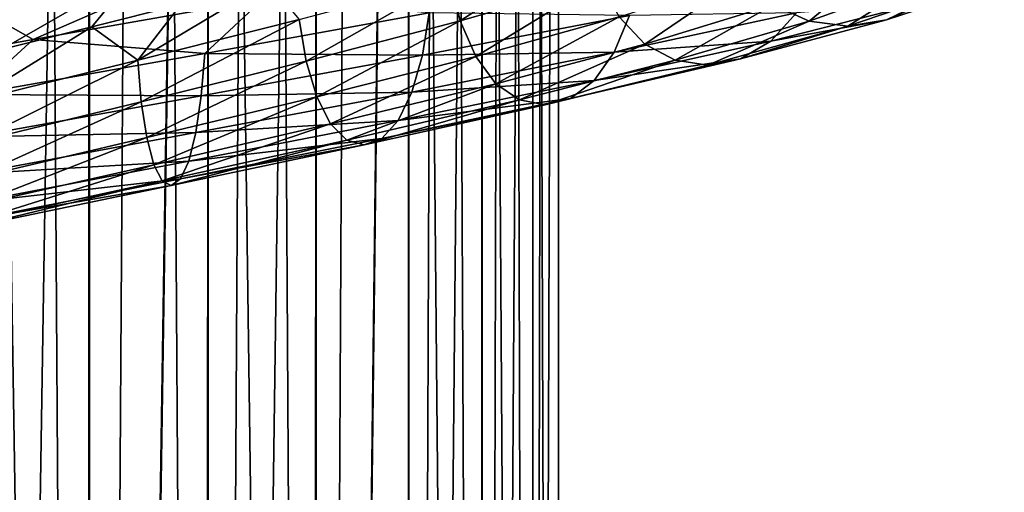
# Model space of a CAD drawing. Header units: metres. Extents: x -109 to 109, y -917 to 389.
# Tile 349 of 656: x 0.77 to 14.81, y -633.51 to -626.76. Entities that reach past the tile are written whole.
import ezdxf

# ---------------------------------------------------------------- set-up
doc = ezdxf.new("R2010")
doc.units = ezdxf.units.M
doc.layers.add('solid_24503124_XXX_01_SW0001', color=7, linetype='CONTINUOUS')
doc.layers.add('solid_24503124_XXX_01_SW0001_01', color=7, linetype='CONTINUOUS')

msp = doc.modelspace()

# ---------------------------------------------------------------- linework, layer by layer
at = {"layer": 'solid_24503124_XXX_01_SW0001'}
for points in [[(1.767249, -701, -391.68576), (1.767193, -437, -391.68573), (0, -437, -391.5)], [(0, -701, -391.5), (1.767249, -701, -391.68576), (0, -437, -391.5)], [(1.767193, -589, -8.314267), (0, -701, -8.5), (0, -589, -8.5)], [(1.767193, -589, -8.314267), (1.744606, -701, -8.319036), (0, -701, -8.5)]]:
    msp.add_3dface(points, dxfattribs=at)
at = {"layer": 'solid_24503124_XXX_01_SW0001_01'}
for points in [[(0, -701, -408.5), (0, -437, -408.5), (1.767193, -437, -408.31427)], [(1.767249, -701, -408.31424), (0, -701, -408.5), (1.767193, -437, -408.31427)], [(3.457262, -701, -392.234863), (3.457402, -437, -392.234924), (1.767193, -437, -391.68573)], [(1.767249, -701, -391.68576), (3.457262, -701, -392.234863), (1.767193, -437, -391.68573)], [(1.767249, -701, -408.31424), (1.767193, -437, -408.31427), (3.457402, -437, -407.765076)], [(3.457262, -701, -407.765137), (1.767249, -701, -408.31424), (3.457402, -437, -407.765076)], [(3.457262, -701, -392.234863), (4.996175, -701, -393.123352), (3.457402, -437, -392.234924)], [(3.457262, -701, -407.765137), (3.457402, -437, -407.765076), (4.996158, -437, -406.876648)], [(4.996175, -701, -406.876648), (3.457262, -701, -407.765137), (4.996158, -437, -406.876648)], [(4.996175, -701, -393.123352), (4.996158, -437, -393.123352), (3.457402, -437, -392.234924)], [(4.996175, -701, -393.123352), (6.316738, -437, -394.312408), (4.996158, -437, -393.123352)], [(4.996175, -701, -406.876648), (4.996158, -437, -406.876648), (6.316738, -437, -405.687592)], [(4.996175, -701, -393.123352), (6.316731, -701, -394.312378), (6.316738, -437, -394.312408)], [(6.316731, -701, -405.687622), (4.996175, -701, -406.876648), (6.316738, -437, -405.687592)], [(6.316731, -701, -394.312378), (7.361216, -701, -395.75), (6.316738, -437, -394.312408)], [(6.316731, -701, -405.687622), (6.316738, -437, -405.687592), (7.361266, -437, -404.249908)], [(7.361216, -701, -404.25), (6.316731, -701, -405.687622), (7.361266, -437, -404.249908)], [(7.361216, -701, -395.75), (7.361266, -437, -395.750092), (6.316738, -437, -394.312408)], [(7.361216, -701, -395.75), (8.083981, -701, -397.373352), (7.361266, -437, -395.750092)], [(7.361216, -701, -404.25), (7.361266, -437, -404.249908), (8.083978, -437, -402.626648)], [(8.083981, -701, -402.626648), (7.361216, -701, -404.25), (8.083978, -437, -402.626648)], [(8.083981, -701, -397.373352), (8.083978, -437, -397.373352), (7.361266, -437, -395.750092)], [(8.083981, -701, -397.373352), (8.453425, -437, -399.111481), (8.083978, -437, -397.373352)], [(8.083981, -701, -402.626648), (8.083978, -437, -402.626648), (8.453425, -437, -400.888519)], [(8.083981, -701, -397.373352), (8.453436, -701, -399.111511), (8.453425, -437, -399.111481)], [(8.453436, -701, -400.888489), (8.083981, -701, -402.626648), (8.453425, -437, -400.888519)], [(8.453436, -701, -400.888489), (8.453425, -437, -400.888519), (8.453425, -437, -399.111481)], [(8.453436, -701, -399.111511), (8.453436, -701, -400.888489), (8.453425, -437, -399.111481)], [(0, -589, 8.5), (0, -701, 8.5), (1.767249, -701, 8.314255)], [(1.767193, -589, 8.314267), (0, -589, 8.5), (1.767249, -701, 8.314255)], [(3.457402, -589, -7.765069), (3.437735, -701, -7.773801), (1.744606, -701, -8.319036)], [(1.767193, -589, -8.314267), (3.457402, -589, -7.765069), (1.744606, -701, -8.319036)], [(3.457402, -589, 7.765069), (1.767193, -589, 8.314267), (1.767249, -701, 8.314255)], [(3.457402, -589, 7.765069), (1.767249, -701, 8.314255), (3.458888, -701, 7.764412)], [(3.457402, -589, -7.765069), (4.980319, -701, -6.888136), (3.437735, -701, -7.773801)], [(3.457402, -589, -7.765069), (4.996158, -589, -6.876657), (4.980319, -701, -6.888136)], [(4.996158, -589, 6.876657), (3.457402, -589, 7.765069), (3.458888, -701, 7.764412)], [(4.996158, -589, 6.876657), (3.458888, -701, 7.764412), (4.999055, -701, 6.874551)], [(6.316738, -589, -5.687599), (6.304805, -701, -5.700828), (4.980319, -701, -6.888136)], [(4.996158, -589, -6.876657), (6.316738, -589, -5.687599), (4.980319, -701, -6.888136)], [(6.316738, -589, 5.687599), (4.996158, -589, 6.876657), (4.999055, -701, 6.874551)], [(6.316738, -589, 5.687599), (4.999055, -701, 6.874551), (6.320303, -701, 5.68364)], [(6.316738, -589, -5.687599), (7.353192, -701, -4.263868), (6.304805, -701, -5.700828)], [(6.316738, -589, -5.687599), (7.361266, -589, -4.249895), (7.353192, -701, -4.263868)], [(7.361266, -589, 4.249895), (6.316738, -589, 5.687599), (6.320303, -701, 5.68364)], [(7.361266, -589, 4.249895), (6.320303, -701, 5.68364), (7.364774, -701, 4.243832)], [(7.361266, -589, -4.249895), (8.079568, -701, -2.640186), (7.353192, -701, -4.263868)], [(7.361266, -589, -4.249895), (8.083978, -589, -2.626658), (8.079568, -701, -2.640186)], [(8.083978, -589, 2.626658), (7.361266, -589, 4.249895), (7.364774, -701, 4.243832)], [(8.083978, -589, 2.626658), (7.364774, -701, 4.243832), (8.086726, -701, 2.618177)], [(8.083978, -589, -2.626658), (8.452125, -701, -0.900884), (8.079568, -701, -2.640186)], [(8.083978, -589, -2.626658), (8.453425, -589, -0.888516), (8.452125, -701, -0.900884)], [(8.453425, -589, 0.888516), (8.083978, -589, 2.626658), (8.086726, -701, 2.618177)], [(8.453425, -589, 0.888516), (8.086726, -701, 2.618177), (8.454546, -701, 0.877868)], [(8.453425, -589, -0.888516), (8.454546, -701, 0.877868), (8.452125, -701, -0.900884)], [(8.453425, -589, -0.888516), (8.453425, -589, 0.888516), (8.454546, -701, 0.877868)], [(7.052305, -626.777954, 12.880116), (6.910198, -626.183655, 12.62886), (8.852319, -625.614258, 11.230029)], [(9.034366, -626.209045, 11.452731), (7.052305, -626.777954, 12.880116), (8.852319, -625.614258, 11.230029)], [(3.410485, -625.974304, 19.505117), (0.106037, -626.5625, 19.825006), (0.962111, -627.047302, 19.907988)], [(3.410485, -625.974304, 19.505117), (0.962111, -627.047302, 19.907988), (4.242698, -626.466003, 19.443394)], [(12.022379, -626.783203, 10.771775), (11.509712, -626.54895, 10.347839), (12.981468, -625.993042, 8.179885)], [(13.55969, -626.228943, 8.507718), (12.022379, -626.783203, 10.771775), (12.981468, -625.993042, 8.179885)], [(2.453394, -626.071594, 14.288979), (0.510318, -627.186401, 14.424685), (0.07628, -626.661316, 14.522005)], [(2.453394, -626.071594, 14.288979), (1.79972, -626.864563, 14.308302), (0.510318, -627.186401, 14.424685)], [(2.453394, -626.071594, 14.288979), (3.070815, -626.545349, 14.069899), (1.79972, -626.864563, 14.308302)], [(4.852935, -627.35321, 13.939883), (4.755146, -626.759277, 13.667482), (6.910198, -626.183655, 12.62886)], [(7.052305, -626.777954, 12.880116), (4.852935, -627.35321, 13.939883), (6.910198, -626.183655, 12.62886)], [(9.684266, -627.109985, 12.22643), (9.317292, -626.721008, 11.791642), (11.073565, -626.158752, 9.983846)], [(11.509712, -626.54895, 10.347839), (9.684266, -627.109985, 12.22643), (11.073565, -626.158752, 9.983846)], [(2.453742, -627.341797, 14.313044), (3.070815, -626.545349, 14.069899), (4.311438, -626.228699, 13.711131)], [(4.755146, -626.759277, 13.667482), (2.453742, -627.341797, 14.313044), (4.311438, -626.228699, 13.711131)], [(7.27316, -627.289063, 13.263404), (7.052305, -626.777954, 12.880116), (9.034366, -626.209045, 11.452731)], [(9.317292, -626.721008, 11.791642), (7.27316, -627.289063, 13.263404), (9.034366, -626.209045, 11.452731)], [(12.574859, -626.855286, 11.225486), (12.022379, -626.783203, 10.771775), (13.55969, -626.228943, 8.507718)], [(14.182816, -626.302795, 8.857862), (12.574859, -626.855286, 11.225486), (13.55969, -626.228943, 8.507718)], [(13.127137, -626.765808, 11.676213), (12.574859, -626.855286, 11.225486), (14.182816, -626.302795, 8.857862)], [(14.805715, -626.215149, 9.205059), (13.127137, -626.765808, 11.676213), (14.182816, -626.302795, 8.857862)], [(13.639205, -626.51532, 12.091198), (13.127137, -626.765808, 11.676213), (14.805715, -626.215149, 9.205059)], [(4.242698, -626.466003, 19.443394), (0.962111, -627.047302, 19.907988), (3.410832, -627.244507, 19.529182)], [(4.242698, -626.466003, 19.443394), (3.410832, -627.244507, 19.529182), (6.609907, -626.666321, 18.635859)], [(0.106037, -626.5625, 19.825006), (-2.34993, -627.63916, 19.797989), (0.962111, -627.047302, 19.907988)], [(2.453742, -627.341797, 14.313044), (1.79972, -626.864563, 14.308302), (3.070815, -626.545349, 14.069899)], [(10.115624, -627.342712, 12.733582), (9.684266, -627.109985, 12.22643), (11.509712, -626.54895, 10.347839)], [(12.022379, -626.783203, 10.771775), (10.115624, -627.342712, 12.733582), (11.509712, -626.54895, 10.347839)], [(13.639205, -626.51532, 12.091198), (11.476021, -627.070251, 14.315443), (13.127137, -626.765808, 11.676213)], [(11.842238, -626.664978, 14.735485), (11.476021, -627.070251, 14.315443), (13.639205, -626.51532, 12.091198)], [(6.609907, -626.666321, 18.635859), (3.410832, -627.244507, 19.529182), (6.512705, -627.269958, 18.385933)], [(6.609907, -626.666321, 18.635859), (6.512705, -627.269958, 18.385933), (9.46429, -626.700928, 16.967255)], [(9.46429, -626.700928, 16.967255), (6.512705, -627.269958, 18.385933), (9.244156, -627.226135, 16.603281)], [(7.559624, -627.677063, 13.755751), (7.27316, -627.289063, 13.263404), (9.317292, -626.721008, 11.791642)], [(9.684266, -627.109985, 12.22643), (7.559624, -627.677063, 13.755751), (9.317292, -626.721008, 11.791642)], [(11.842238, -626.664978, 14.735485), (9.244156, -627.226135, 16.603281), (11.476021, -627.070251, 14.315443)], [(9.46429, -626.700928, 16.967255), (9.244156, -627.226135, 16.603281), (11.842238, -626.664978, 14.735485)], [(0.076291, -627.931519, 14.546102), (0.510318, -627.186401, 14.424685), (1.79972, -626.864563, 14.308302)], [(2.453742, -627.341797, 14.313044), (0.076291, -627.931519, 14.546102), (1.79972, -626.864563, 14.308302)], [(2.504203, -627.935486, 14.598508), (2.453742, -627.341797, 14.313044), (4.755146, -626.759277, 13.667482)], [(4.852935, -627.35321, 13.939883), (2.504203, -627.935486, 14.598508), (4.755146, -626.759277, 13.667482)], [(5.004913, -627.86377, 14.356034), (4.852935, -627.35321, 13.939883), (7.052305, -626.777954, 12.880116)], [(7.27316, -627.289063, 13.263404), (5.004913, -627.86377, 14.356034), (7.052305, -626.777954, 12.880116)], [(10.58048, -627.413208, 13.276969), (10.115624, -627.342712, 12.733582), (12.022379, -626.783203, 10.771775)], [(12.574859, -626.855286, 11.225486), (10.58048, -627.413208, 13.276969), (12.022379, -626.783203, 10.771775)], [(11.045168, -627.322205, 13.817341), (10.58048, -627.413208, 13.276969), (12.574859, -626.855286, 11.225486)], [(13.127137, -626.765808, 11.676213), (11.045168, -627.322205, 13.817341), (12.574859, -626.855286, 11.225486)], [(11.476021, -627.070251, 14.315443), (11.045168, -627.322205, 13.817341), (13.127137, -626.765808, 11.676213)], [(0.962111, -627.047302, 19.907988), (-2.34993, -627.63916, 19.797989), (0.106048, -627.832703, 19.849102)], [(0.962111, -627.047302, 19.907988), (0.106048, -627.832703, 19.849102), (3.410832, -627.244507, 19.529182)], [(7.896346, -627.90863, 14.33056), (7.559624, -627.677063, 13.755751), (9.684266, -627.109985, 12.22643)], [(10.115624, -627.342712, 12.733582), (7.896346, -627.90863, 14.33056), (9.684266, -627.109985, 12.22643)], [(11.476021, -627.070251, 14.315443), (8.958282, -627.632446, 16.125797), (11.045168, -627.322205, 13.817341)], [(9.244156, -627.226135, 16.603281), (8.958282, -627.632446, 16.125797), (11.476021, -627.070251, 14.315443)], [(3.410832, -627.244507, 19.529182), (0.106048, -627.832703, 19.849102), (3.360674, -627.848389, 19.266273)], [(3.410832, -627.244507, 19.529182), (3.360674, -627.848389, 19.266273), (6.512705, -627.269958, 18.385933)], [(6.512705, -627.269958, 18.385933), (3.360674, -627.848389, 19.266273), (6.361223, -627.795715, 17.989202)], [(5.202038, -628.250977, 14.891008), (5.004913, -627.86377, 14.356034), (7.27316, -627.289063, 13.263404)], [(7.559624, -627.677063, 13.755751), (5.202038, -628.250977, 14.891008), (7.27316, -627.289063, 13.263404)], [(9.244156, -627.226135, 16.603281), (6.361223, -627.795715, 17.989202), (8.958282, -627.632446, 16.125797)], [(6.512705, -627.269958, 18.385933), (6.361223, -627.795715, 17.989202), (9.244156, -627.226135, 16.603281)], [(0.07786, -628.525146, 14.836145), (0.076291, -627.931519, 14.546102), (2.453742, -627.341797, 14.313044)], [(2.504203, -627.935486, 14.598508), (0.07786, -628.525146, 14.836145), (2.453742, -627.341797, 14.313044)], [(2.582626, -628.44574, 15.034961), (2.504203, -627.935486, 14.598508), (4.852935, -627.35321, 13.939883)], [(5.004913, -627.86377, 14.356034), (2.582626, -628.44574, 15.034961), (4.852935, -627.35321, 13.939883)], [(8.259216, -627.977844, 14.946859), (7.896346, -627.90863, 14.33056), (10.115624, -627.342712, 12.733582)], [(10.58048, -627.413208, 13.276969), (8.259216, -627.977844, 14.946859), (10.115624, -627.342712, 12.733582)], [(8.621955, -627.885559, 15.560117), (8.259216, -627.977844, 14.946859), (10.58048, -627.413208, 13.276969)], [(11.045168, -627.322205, 13.817341), (8.621955, -627.885559, 15.560117), (10.58048, -627.413208, 13.276969)], [(8.958282, -627.632446, 16.125797), (8.621955, -627.885559, 15.560117), (11.045168, -627.322205, 13.817341)], [(5.433748, -628.481689, 15.515924), (5.202038, -628.250977, 14.891008), (7.559624, -627.677063, 13.755751)], [(7.896346, -627.90863, 14.33056), (5.433748, -628.481689, 15.515924), (7.559624, -627.677063, 13.755751)], [(8.958282, -627.632446, 16.125797), (6.164504, -628.202759, 17.469181), (8.621955, -627.885559, 15.560117)], [(6.361223, -627.795715, 17.989202), (6.164504, -628.202759, 17.469181), (8.958282, -627.632446, 16.125797)], [(0.106048, -627.832703, 19.849102), (0.104489, -628.436646, 19.58164), (3.360674, -627.848389, 19.266273)], [(3.360674, -627.848389, 19.266273), (0.104489, -628.436646, 19.58164), (3.282507, -628.374512, 18.849306)], [(2.684346, -628.832458, 15.596267), (2.582626, -628.44574, 15.034961), (5.004913, -627.86377, 14.356034)], [(5.202038, -628.250977, 14.891008), (2.684346, -628.832458, 15.596267), (5.004913, -627.86377, 14.356034)], [(6.361223, -627.795715, 17.989202), (3.282507, -628.374512, 18.849306), (6.164504, -628.202759, 17.469181)], [(3.360674, -627.848389, 19.266273), (3.282507, -628.374512, 18.849306), (6.361223, -627.795715, 17.989202)], [(0.080298, -629.035217, 15.279716), (0.07786, -628.525146, 14.836145), (2.504203, -627.935486, 14.598508)], [(2.582626, -628.44574, 15.034961), (0.080298, -629.035217, 15.279716), (2.504203, -627.935486, 14.598508)], [(5.683452, -628.549988, 16.186218), (5.433748, -628.481689, 15.515924), (7.896346, -627.90863, 14.33056)], [(8.259216, -627.977844, 14.946859), (5.683452, -628.549988, 16.186218), (7.896346, -627.90863, 14.33056)], [(5.933065, -628.456726, 16.853453), (5.683452, -628.549988, 16.186218), (8.259216, -627.977844, 14.946859)], [(8.621955, -627.885559, 15.560117), (5.933065, -628.456726, 16.853453), (8.259216, -627.977844, 14.946859)], [(6.164504, -628.202759, 17.469181), (5.933065, -628.456726, 16.853453), (8.621955, -627.885559, 15.560117)], [(2.803913, -629.062622, 16.252134), (2.684346, -628.832458, 15.596267), (5.202038, -628.250977, 14.891008)], [(5.433748, -628.481689, 15.515924), (2.803913, -629.062622, 16.252134), (5.202038, -628.250977, 14.891008)], [(6.164504, -628.202759, 17.469181), (3.180996, -628.781982, 18.303007), (5.933065, -628.456726, 16.853453)], [(3.282507, -628.374512, 18.849306), (3.180996, -628.781982, 18.303007), (6.164504, -628.202759, 17.469181)], [(3.282507, -628.374512, 18.849306), (0.102058, -628.962891, 19.157581), (3.180996, -628.781982, 18.303007)], [(0.104489, -628.436646, 19.58164), (0.102058, -628.962891, 19.157581), (3.282507, -628.374512, 18.849306)], [(0.08346, -629.421814, 15.850253), (0.080298, -629.035217, 15.279716), (2.582626, -628.44574, 15.034961)], [(2.684346, -628.832458, 15.596267), (0.08346, -629.421814, 15.850253), (2.582626, -628.44574, 15.034961)], [(2.932764, -629.130371, 16.955786), (2.803913, -629.062622, 16.252134), (5.433748, -628.481689, 15.515924)], [(5.683452, -628.549988, 16.186218), (2.932764, -629.130371, 16.955786), (5.433748, -628.481689, 15.515924)], [(3.061569, -629.036499, 17.656363), (2.932764, -629.130371, 16.955786), (5.683452, -628.549988, 16.186218)], [(5.933065, -628.456726, 16.853453), (3.061569, -629.036499, 17.656363), (5.683452, -628.549988, 16.186218)], [(3.180996, -628.781982, 18.303007), (3.061569, -629.036499, 17.656363), (5.933065, -628.456726, 16.853453)], [(0.087178, -629.651794, 16.516972), (0.08346, -629.421814, 15.850253), (2.684346, -628.832458, 15.596267)], [(2.803913, -629.062622, 16.252134), (0.087178, -629.651794, 16.516972), (2.684346, -628.832458, 15.596267)], [(3.180996, -628.781982, 18.303007), (0.098902, -629.370544, 18.602068), (3.061569, -629.036499, 17.656363)], [(0.102058, -628.962891, 19.157581), (0.098902, -629.370544, 18.602068), (3.180996, -628.781982, 18.303007)], [(0.091184, -629.719299, 17.232317), (0.087178, -629.651794, 16.516972), (2.803913, -629.062622, 16.252134)], [(2.932764, -629.130371, 16.955786), (0.091184, -629.719299, 17.232317), (2.803913, -629.062622, 16.252134)], [(0.095189, -629.625244, 17.944586), (0.091184, -629.719299, 17.232317), (2.932764, -629.130371, 16.955786)], [(3.061569, -629.036499, 17.656363), (0.095189, -629.625244, 17.944586), (2.932764, -629.130371, 16.955786)], [(0.098902, -629.370544, 18.602068), (0.095189, -629.625244, 17.944586), (3.061569, -629.036499, 17.656363)]]:
    msp.add_3dface(points, dxfattribs=at)

doc.saveas('drawing.dxf')
